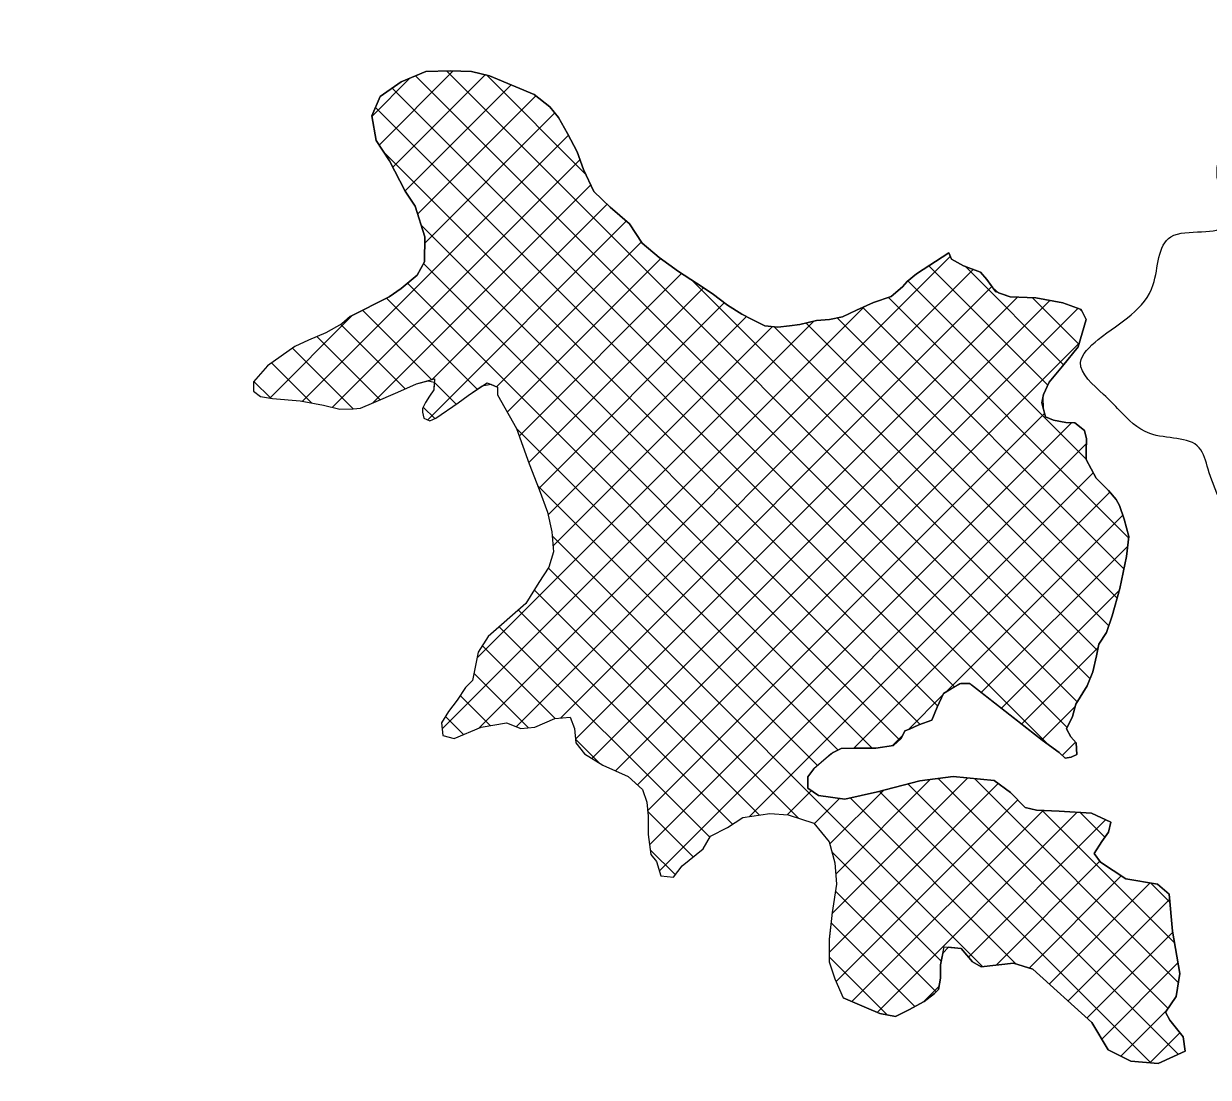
# Model space of a CAD drawing. Extents: x -1643653 to 4543381, y 1624270 to 13878484.
# Drawn here: x 584467 to 591871, y 8977882 to 8984465 of the extents above; entities that cross this region are included whole.
import ezdxf

# ---------------------------------------------------------------- set-up
doc = ezdxf.new("R2010")
doc.units = 0
doc.header["$LTSCALE"] = 200
for name, color, linetype, lineweight in [('1', 7, 'Continuous', 13), ('24', 7, 'Continuous', 25), ('29', 7, 'Continuous', 13)]:
    doc.layers.add(name, color=color, linetype=linetype, lineweight=lineweight)

msp = doc.modelspace()

# ---------------------------------------------------------------- linework, layer by layer
at = {"layer": '1', "lineweight": 25}
msp.add_spline([(814781, 9009175.5), (814787.2, 9009173.4), (814796.9, 9009173.4), (814799.4, 9009172.4), (814805.1, 9009174.5), (814805.6, 9009176.5), (814811.7, 9009179.5), (814811.7, 9009179.5), (814801.5, 9009181), (814790.7, 9009181.5), (814784.1, 9009183.1), (814777.4, 9009185.1), (814778.4, 9009175.5)], degree=3, dxfattribs=at)
at = {"layer": '24'}
msp.add_spline([(593232.1, 8979422.6), (593198.8, 8979610.9), (593054.8, 8979777.1), (592988.4, 8979954.4), (592877.6, 8980164.9), (592722.6, 8980286.8), (592611.8, 8980375.4), (592456.8, 8980729.9), (592146.7, 8981173.1), (591936.2, 8981505.4), (591869.8, 8981682.7), (591814.4, 8981815.7), (591504.3, 8981904.3), (591316, 8982048.3), (591216.4, 8982148), (591072.4, 8982347.5), (591183.1, 8982491.5), (591526.5, 8982834.9), (591637.2, 8983134.1), (591980.6, 8983211.6), (591958.4, 8983388.9), (591925.2, 8983544), (592146.7, 8983832), (592445.7, 8983865.3), (592589.7, 8983987.2), (592600.8, 8984208.7), (592778, 8984507.9), (592656.1, 8984718.4), (592478.9, 8984851.3), (592456.8, 8985084), (592589.7, 8985228), (592634, 8985394.2), (592645.1, 8985826.3), (592645.1, 8985970.3), (592467.9, 8986191.9), (592423.5, 8986763.6), (592224.2, 8987206.8), (592124.5, 8987461.6), (591847.6, 8987760.7), (591604, 8988037.7), (591482.1, 8988436.5), (591360.3, 8988702.4), (590950.5, 8989079.1), (590806.6, 8989256.4), (590518.6, 8989245.3), (590341.4, 8989422.6), (590031.3, 8989610.9), (589676.9, 8989721.7)], degree=3, dxfattribs=at)
at = {"layer": '29'}
for p, q in [((586688.4, 8983706.8), (587151.2, 8984169.6)), ((586773.8, 8983567.7), (587351.1, 8984145)), ((591051.8, 8980227.8), (587109.8, 8984169.8)), ((586644.3, 8983887.2), (586881.2, 8984124.1)), ((586850.1, 8983419.5), (587513.5, 8984082.9)), ((590988.2, 8980066.9), (586916, 8984139.1)), ((587979, 8983525.1), (587361.7, 8984142.4)), ((590867.6, 8979963), (586769.4, 8984061.2)), ((586929.3, 8983274.2), (587668.5, 8984013.4)), ((590284.6, 8980321.5), (586665.6, 8983940.5)), ((586973.4, 8983093.8), (587786.8, 8983907.2)), ((586209.7, 8982105.6), (587871.6, 8983767.5)), ((590179.3, 8980202.2), (586714.5, 8983667.1)), ((586396.8, 8982068.2), (587943.8, 8983615.2)), ((586648.9, 8982095.8), (588011.5, 8983458.3)), ((587018.2, 8982240.6), (588114, 8983336.4)), ((590070.2, 8980086.9), (586950.4, 8983206.7)), ((586992, 8981989.9), (588233.2, 8983231.1)), ((587422.7, 8982196.1), (588328, 8983101.3)), ((589941.5, 8979991.1), (586966.4, 8982966.1)), ((587311.1, 8980063.9), (590258.2, 8983011)), ((587489.2, 8982038.1), (588448.4, 8982997.2)), ((587544.6, 8980072.8), (590401.8, 8982930.1)), ((587563.9, 8981888.3), (588579, 8982903.3)), ((590868.6, 8982207.1), (590123.3, 8982952.3)), ((590966.1, 8982334.1), (590350.9, 8982949.2)), ((589769.6, 8979938.4), (586865, 8982843.1)), ((587623.4, 8981723.2), (588715.1, 8982814.9)), ((587822.7, 8980126.5), (590518.6, 8982822.4)), ((591131.7, 8980372.5), (588639.9, 8982864.2)), ((591107.3, 8981743.8), (589992.5, 8982858.7)), ((587302.2, 8982181.4), (586733.7, 8982749.8)), ((587916.3, 8979995.6), (590677.4, 8982756.7)), ((591373, 8981253.6), (589871.8, 8982754.8)), ((591061.7, 8982463), (590771.9, 8982752.8)), ((587018.4, 8982240.6), (586584.5, 8982674.5)), ((587082.3, 8980059.6), (589717.3, 8982694.6)), ((587686.1, 8981561.4), (588846, 8982721.3)), ((588018.5, 8979873.3), (590881.1, 8982735.9)), ((588166, 8979796.2), (591056.4, 8982686.6)), ((591343.5, 8981058.6), (589710.6, 8982691.5)), ((591083.6, 8982665.6), (591066.1, 8982683.1)), ((586005.3, 8982125.7), (586523.1, 8982643.5)), ((587301, 8980502.8), (589403.3, 8982605.2)), ((587745.4, 8981396.2), (588984.3, 8982635.1)), ((591249.3, 8980703.8), (589358.3, 8982594.8)), ((591301.8, 8980875.8), (589550.5, 8982627.1)), ((586851.2, 8982183.3), (586448.3, 8982586.2)), ((587775, 8981201.3), (589146.4, 8982572.7)), ((591178.8, 8980549.8), (589156.9, 8982571.7)), ((586694.5, 8982115.5), (586299.8, 8982510.2)), ((588303.3, 8979709.1), (591063.6, 8982469.3)), ((586526.9, 8982058.7), (586147.6, 8982438)), ((586265.8, 8982095.2), (586015.8, 8982345.2)), ((586011.9, 8982124.6), (585906.2, 8982230.3)), ((587170.5, 8982088.6), (587033.5, 8982225.5)), ((587037, 8981997.6), (586964.6, 8982069.9)), ((588366.3, 8979547.6), (590847.7, 8982029)), ((589557.4, 8979926.2), (587545.2, 8981938.3)), ((588378.7, 8979335.5), (591014.8, 8981971.5)), ((588440.2, 8979172.4), (591107.8, 8981840.1)), ((589003.1, 8979510.8), (591151.2, 8981658.9)), ((589428.7, 8979830.3), (587678.7, 8981580.3)), ((589654.9, 8979938.2), (591255.3, 8981538.5)), ((590228.5, 8980287.2), (591336.3, 8981395)), ((590461.3, 8978573.2), (587770.1, 8981264.4)), ((590452.1, 8980286.3), (591366.9, 8981201.1)), ((589309.1, 8979500.9), (587746.3, 8981063.7)), ((589064.9, 8979520.6), (587658, 8980927.6)), ((590578.2, 8980187.9), (591315.4, 8980925.1)), ((588897.7, 8979463.3), (587559.2, 8980801.8)), ((588754.7, 8979381.8), (587439.6, 8980696.9)), ((587788.6, 8980123.4), (587333.6, 8980578.4)), ((590704.2, 8980089.4), (591182.3, 8980567.5)), ((587621.4, 8980066.1), (587281.6, 8980405.9)), ((587383.3, 8980079.7), (587195.3, 8980267.7)), ((589997.2, 8980055.9), (590212.3, 8980271.1)), ((590830.2, 8979991), (591039.2, 8980199.9)), ((587215, 8980023.5), (587102.7, 8980135.8)), ((589895.3, 8979954.1), (589960, 8980018.7)), ((588070.8, 8979841.2), (587916.3, 8979995.7)), ((590957.6, 8979893.8), (591040.2, 8979976.4)), ((589502.1, 8978662.8), (590557.7, 8979718.4)), ((589518.9, 8978904.1), (590367.2, 8979752.4)), ((589542.1, 8979151.8), (590133.1, 8979742.8)), ((591682.2, 8978025.9), (589993.2, 8979714.9)), ((591620, 8978312.6), (590183.3, 8979749.3)), ((591683.4, 8978473.7), (590408.5, 8979748.5)), ((589239.3, 8979522.6), (589390.5, 8979673.7)), ((589505.8, 8979340), (589840.6, 8979674.8)), ((590668.4, 8978590.7), (589631.6, 8979627.5)), ((591511.3, 8977972.2), (589815.4, 8979668.2)), ((589407.3, 8979466), (589566, 8979624.7)), ((589544.5, 8978480.7), (590679.5, 8979615.7)), ((588652.1, 8979259.9), (588366.5, 8979545.5)), ((589643.7, 8978355.4), (590838.3, 8979550)), ((589800.4, 8978287.6), (591051.7, 8979538.8)), ((590371.2, 8978633.8), (591228.5, 8979491.2)), ((591659, 8978722.5), (590831.2, 8979550.3)), ((591224.5, 8979381.6), (591068.3, 8979537.8)), ((588539.8, 8979147.7), (588383.2, 8979304.3)), ((590201.6, 8978608.4), (589518.9, 8979291.2)), ((590544.7, 8978582.9), (591193.4, 8979231.6)), ((590750.7, 8978564.4), (591327.2, 8979140.9)), ((590169.2, 8978416.3), (589539.8, 8979045.7)), ((590875.7, 8978464.8), (591507.4, 8979096.6)), ((591630, 8978976.1), (591509.9, 8979096.2)), ((590993.6, 8978358.3), (591628.4, 8978993.1)), ((590037.2, 8978323.8), (589513, 8978848)), ((591111.6, 8978251.7), (591647.8, 8978787.9)), ((589864.6, 8978271.9), (589502.1, 8978634.4)), ((591205.1, 8978120.7), (591680.8, 8978596.4)), ((590090.5, 8978353.2), (590187.6, 8978450.3)), ((591323.4, 8978014.5), (591616.9, 8978308)), ((591506.1, 8977972.7), (591693, 8978159.6))]:
    msp.add_line(p, q, dxfattribs=at)
for points in [[(589180.6, 8982569.3), (589099.9, 8982577.4), (589019.2, 8982617.7), (588954.6, 8982649.9), (588865.9, 8982706.4), (588769, 8982778.9), (588672.2, 8982843.5), (588559.2, 8982916), (588438.2, 8983004.7), (588333.3, 8983093.4), (588252.6, 8983214.3), (588131.5, 8983319.2), (588031.3, 8983417.5), (587965, 8983554), (587926.5, 8983665.3), (587865.3, 8983779.1), (587810.5, 8983878.9), (587754.5, 8983945.9), (587656.7, 8984022.8), (587543.7, 8984070.5), (587378.8, 8984138.2), (587266, 8984165.7), (587133, 8984170.2), (586981, 8984167.1), (586826.7, 8984100.7), (586695.3, 8984010.2), (586643.9, 8983889.7), (586669.8, 8983735.3), (586752.6, 8983608.9), (586850.9, 8983418.1), (586913.3, 8983325.8), (586973.5, 8983132.3), (586972.9, 8982977.7), (586926.3, 8982894), (586826.6, 8982811.3), (586752, 8982759), (586506.7, 8982635.2), (586454.8, 8982589.8), (586356.1, 8982534.5), (586246.5, 8982487.3), (586161.9, 8982448), (585991.9, 8982328.3), (585904.2, 8982228.1), (585902.5, 8982169.9), (585947.3, 8982134.8), (586021.5, 8982123.1), (586195.3, 8982108.3), (586340.5, 8982081.4), (586442.1, 8982057.6), (586526.7, 8982058.6), (586571.4, 8982062.2), (586655.8, 8982098.8), (586804.8, 8982163.3), (586923, 8982214.4), (587035.1, 8982245.2), (587029.7, 8982178.3), (587003, 8982136.8), (586977.9, 8982097.7), (586960.1, 8982060.7), (586959.4, 8982036.8), (586967.6, 8982000), (587005.5, 8981984.3), (587042.8, 8982000), (587182.2, 8982096.7), (587245.6, 8982142.6), (587271.4, 8982161.3), (587363.5, 8982221.4), (587428.7, 8982193.5), (587428.7, 8982145.7), (587547, 8981935.1), (587626.6, 8981714.1), (587688.6, 8981555.1), (587741.6, 8981413.6), (587768.2, 8981289.9), (587777.7, 8981166), (587750, 8981069.2), (587686.3, 8980973.2), (587604.6, 8980841.8), (587370.1, 8980635.8), (587308.2, 8980538.6), (587272.8, 8980361.8), (587228.5, 8980317.6), (587175.5, 8980238), (587122.4, 8980167.3), (587078.2, 8980096.6), (587087, 8980017.1), (587157.8, 8979999.4), (587325.9, 8980070.1), (587485.1, 8980096.6), (587573.5, 8980061.3), (587662, 8980070.1), (587785.9, 8980123.1), (587883.2, 8980132), (587909.7, 8980061.3), (587918.6, 8979972.9), (587971.6, 8979902.2), (588086.6, 8979831.5), (588245.9, 8979760.7), (588334.3, 8979681.2), (588360.9, 8979601.6), (588369.7, 8979513.2)], [(586506.7, 8982635.2), (586752, 8982759), (586826.6, 8982811.2), (586926.3, 8982894), (586972.9, 8982977.7), (586973.5, 8983132.3), (586913.3, 8983325.8), (586850.8, 8983418.1), (586752.6, 8983608.9), (586669.8, 8983735.3), (586643.9, 8983889.7), (586695.3, 8984010.2), (586826.7, 8984100.7), (586981, 8984167.1), (587133, 8984170.2), (587266, 8984165.7), (587378.8, 8984138.2), (587543.7, 8984070.5), (587656.7, 8984022.8), (587754.5, 8983945.9), (587810.5, 8983879), (587865.3, 8983779.1), (587926.5, 8983665.3), (587965, 8983554), (588031.3, 8983417.5), (588131.5, 8983319.2), (588252.6, 8983214.3), (588333.3, 8983093.4), (588438.2, 8983004.7), (588559.2, 8982916), (588672.2, 8982843.4), (588769, 8982778.9), (588865.9, 8982706.4), (588954.6, 8982649.9), (589019.2, 8982617.7), (589099.9, 8982577.4), (589180.6, 8982569.3), (589253.2, 8982577.4), (589317.8, 8982585.4), (589422.7, 8982609.6), (589503.4, 8982617.7), (589584.1, 8982633.8), (589672.9, 8982674.1), (589777.8, 8982722.5), (589889.4, 8982760.8), (589960.1, 8982821.9), (589987.9, 8982854.9), (590046, 8982902), (590248.1, 8983033.6)], [(591318.7, 8980937), (591359.1, 8981135.2), (591373.8, 8981260), (591344.4, 8981370.1), (591316.6, 8981455.2), (591294.6, 8981492.8), (591247, 8981548.1), (591169.3, 8981624.7), (591107.3, 8981741.5), (591106.7, 8981794.9), (591108.6, 8981872), (591096.7, 8981924.3), (591036.1, 8981970.7), (590980.3, 8981972.9), (590902.8, 8981987.3), (590853, 8982008.5), (590830.2, 8982096.3), (590839.9, 8982147.7), (590876.9, 8982224.4), (590959.7, 8982326.2), (591056.6, 8982445.5), (591106.7, 8982616.8), (591077.2, 8982679), (590961.7, 8982721.1), (590793.6, 8982751.9), (590631.9, 8982758.6), (590543.3, 8982789.2), (590486.4, 8982865.8), (590446.2, 8982913.3), (590340.7, 8982953.1), (590266.1, 8982993.1), (590248.1, 8983033.6), (590046, 8982902), (589987.9, 8982854.9), (589960.1, 8982821.9), (589889.4, 8982760.8), (589777.8, 8982722.5), (589672.9, 8982674.1), (589584.1, 8982633.8), (589503.4, 8982617.7), (589422.7, 8982609.6), (589317.8, 8982585.4), (589253.2, 8982577.4), (589180.6, 8982569.3)], [(590248.1, 8983033.6), (590266.1, 8982993.1), (590340.7, 8982953.1), (590446.2, 8982913.3), (590486.4, 8982865.8), (590524, 8982815.2), (590559.2, 8982783.7), (590631.9, 8982758.6), (590793.6, 8982751.9), (590961.7, 8982721.1), (591077.2, 8982679), (591106.7, 8982616.8), (591056.6, 8982445.5), (590959.7, 8982326.2), (590876.9, 8982224.4), (590839.9, 8982147.7), (590836.4, 8982129.2), (590838.9, 8982063.1), (590853, 8982008.5), (590902.8, 8981987.3), (590980.3, 8981972.9), (591036.1, 8981970.7), (591096.7, 8981924.3), (591108.6, 8981872), (591106.7, 8981794.9), (591107.3, 8981741.5), (591169.3, 8981624.7), (591247, 8981548.1), (591294.6, 8981492.8), (591316.6, 8981455.2), (591344.4, 8981370.1), (591373.8, 8981260), (591359.1, 8981135.2), (591318.7, 8980937), (591270.9, 8980764.5), (591234.2, 8980661.7), (591186.4, 8980588.3), (591171.7, 8980514.9), (591149.7, 8980415.8), (591113, 8980327.7), (591043.2, 8980213.9), (591021.1, 8980136.8), (590984.9, 8980060), (591011.5, 8980008.9), (591044.2, 8979972), (591048.2, 8979899), (591014.6, 8979881.7), (590977.2, 8979877), (590937.8, 8979910.6), (590832.5, 8979989.2), (590404, 8980324), (590378.2, 8980342.3), (590323.1, 8980342.3), (590282.7, 8980320.3), (590216.6, 8980279.9), (590175.3, 8980193.8), (590142.2, 8980113), (590061.4, 8980083.7), (590002.6, 8980058), (589973.2, 8980047), (589951.2, 8980000), (589902.7, 8979955.2), (589793.2, 8979938.4), (589661, 8979938.4), (589577, 8979935.7)], [(586506.7, 8982635.2), (586454.8, 8982589.8), (586356.1, 8982534.5), (586246.5, 8982487.2), (586161.9, 8982448), (585991.9, 8982328.3), (585904.2, 8982228.1), (585902.5, 8982169.9), (585947.3, 8982134.8), (586021.5, 8982123.1), (586195.3, 8982108.3), (586340.5, 8982081.4), (586442.1, 8982057.6), (586526.7, 8982058.6), (586571.4, 8982062.2), (586655.8, 8982098.8), (586804.8, 8982163.3), (586923, 8982214.4), (586996, 8982234.5), (587033.4, 8982224.8), (587029.7, 8982178.2), (587003, 8982136.8), (586977.8, 8982097.6), (586960.1, 8982060.7), (586959.4, 8982036.8), (586967.6, 8982000), (587005.5, 8981984.3), (587042.8, 8982000), (587182.2, 8982096.7), (587245.6, 8982142.6), (587271.4, 8982161.3), (587332.9, 8982201.4), (587385.9, 8982211.8), (587428.7, 8982193.5), (587428.7, 8982145.7)], [(587428.7, 8982145.7), (587547, 8981935.1), (587626.6, 8981714.2), (587688.6, 8981555), (587741.6, 8981413.6), (587768.2, 8981289.9), (587777.7, 8981166), (587750, 8981069.2), (587686.3, 8980973.2), (587604.6, 8980841.8), (587370.1, 8980635.8), (587308.2, 8980538.6), (587272.8, 8980361.8), (587228.5, 8980317.6), (587175.5, 8980238), (587122.4, 8980167.3), (587078.2, 8980096.6), (587087, 8980017.1), (587157.8, 8979999.4), (587325.9, 8980070.1), (587485.1, 8980096.6), (587573.6, 8980061.3), (587662, 8980070.1), (587785.9, 8980123.1), (587883.2, 8980132), (587909.7, 8980061.3), (587918.6, 8979972.9), (587971.6, 8979902.2), (588086.6, 8979831.4), (588245.9, 8979760.7), (588334.3, 8979681.2), (588360.9, 8979601.6), (588369.7, 8979513.2), (588369.7, 8979398.3), (588387.4, 8979274.6), (588422.8, 8979230.4), (588449.3, 8979142), (588529, 8979133.2), (588582, 8979203.9), (588714.7, 8979309.9), (588759, 8979389.5), (588865.1, 8979442.5), (588962.4, 8979504.4), (589130.5, 8979530.9), (589245.5, 8979522.1), (589404.7, 8979469), (589502.1, 8979354.1), (589537.4, 8979221.6), (589546.3, 8979089), (589519.7, 8978912.2), (589502.1, 8978744.2), (589502.1, 8978602.8), (589537.4, 8978496.8), (589589.1, 8978379.1)], [(588369.7, 8979513.2), (588369.7, 8979398.3), (588387.4, 8979274.6), (588422.8, 8979230.4), (588449.3, 8979142), (588529, 8979133.2), (588582, 8979203.9), (588714.7, 8979309.9), (588759, 8979389.5), (588865.1, 8979442.5), (588962.4, 8979504.4), (589130.5, 8979530.9), (589245.5, 8979522.1), (589404.7, 8979469.1), (589502.1, 8979354.1), (589537.4, 8979221.5), (589546.3, 8979089), (589519.7, 8978912.2), (589502.1, 8978744.3), (589502.1, 8978602.8), (589537.4, 8978496.8), (589589.1, 8978379.1), (589734.5, 8978316.1), (589817.3, 8978280.3), (589915.6, 8978262.9), (589999.4, 8978302.9), (590094.6, 8978355.5), (590159, 8978406), (590184.3, 8978431.4), (590196.5, 8978501.4), (590196.6, 8978584.3), (590220.2, 8978697.8), (590327, 8978687.1), (590396.6, 8978603.2), (590451.6, 8978572.1), (590653.3, 8978595.5), (590773.7, 8978557), (591142.6, 8978223.7), (591245.4, 8978054.2), (591385.7, 8977982.9), (591556.5, 8977968.4), (591726.3, 8978046.1), (591712.9, 8978134.5), (591630.2, 8978238.7), (591603.4, 8978288.2), (591670.4, 8978386.4), (591692, 8978531.4), (591646.5, 8978795.5), (591625.5, 8979025.5), (591553.7, 8979088.7), (591355.4, 8979122.4), (591197.8, 8979225.8), (591156.5, 8979280.6), (591205, 8979355), (591247.7, 8979413.2), (591261, 8979475.7), (591140.3, 8979533.2), (590939.4, 8979546), (590796.7, 8979551.7), (590726.2, 8979568.8), (590634.5, 8979660.8), (590533.1, 8979736.7), (590275.5, 8979761.1), (590067.3, 8979734.4), (589802.5, 8979664.8), (589598.1, 8979620.2), (589434.6, 8979643.2), (589367.7, 8979689.4), (589367.7, 8979758.5), (589404.6, 8979809.1), (589514.7, 8979905.6), (589577.1, 8979935.7), (589661, 8979938.4), (589793.2, 8979938.4), (589902.7, 8979955.2), (589951.2, 8980000), (589973.2, 8980046.9), (590002.6, 8980058), (590061.4, 8980083.7), (590142.2, 8980113), (590175.3, 8980193.8), (590216.6, 8980279.9), (590318.8, 8980342.3), (590380.5, 8980342.3), (590832.5, 8979989.2), (590937.8, 8979910.6), (590977.2, 8979877), (591014.6, 8979881.7), (591048.2, 8979899), (591044.2, 8979972), (591011.5, 8980008.9), (590984.9, 8980060), (591021.1, 8980136.8), (591043.2, 8980213.9), (591113, 8980327.7), (591149.7, 8980415.8), (591171.7, 8980514.9), (591186.4, 8980588.3), (591234.2, 8980661.7), (591270.9, 8980764.5), (591318.7, 8980937)], [(589577, 8979935.7), (589526.3, 8979911.2), (589481.8, 8979876.8), (589404.6, 8979809.1), (589367.7, 8979758.5), (589367.7, 8979689.4), (589434.6, 8979643.2), (589598.2, 8979620.2), (589802.5, 8979664.8), (590067.3, 8979734.4), (590275.5, 8979761.1), (590533.1, 8979736.7), (590634.5, 8979660.8), (590726.2, 8979568.8), (590796.7, 8979551.7), (590939.4, 8979546), (591140.3, 8979533.2), (591261, 8979475.7), (591247.7, 8979413.2), (591205, 8979355), (591156.5, 8979280.6), (591197.8, 8979225.8), (591355.4, 8979122.4), (591553.7, 8979088.7), (591625.5, 8979025.4), (591646.5, 8978795.4), (591692, 8978531.4), (591670.4, 8978386.4), (591603.4, 8978288.2), (591630.2, 8978238.7), (591712.9, 8978134.5), (591726.3, 8978046.1), (591556.5, 8977968.4), (591385.7, 8977982.9), (591245.4, 8978054.2), (591142.6, 8978223.7), (590773.7, 8978557), (590653.3, 8978595.5), (590451.6, 8978572.1), (590396.6, 8978603.2), (590327, 8978687.1), (590246.1, 8978695.2), (590211.8, 8978657.6), (590196.6, 8978584.3), (590196.5, 8978501.4), (590184.3, 8978431.4), (590159, 8978406), (590094.6, 8978355.5), (589999.4, 8978302.9), (589915.6, 8978262.8), (589817.3, 8978280.3), (589734.5, 8978316.1), (589589.1, 8978379.1)]]:
    msp.add_lwpolyline(points, dxfattribs=at)

doc.saveas('drawing.dxf')
